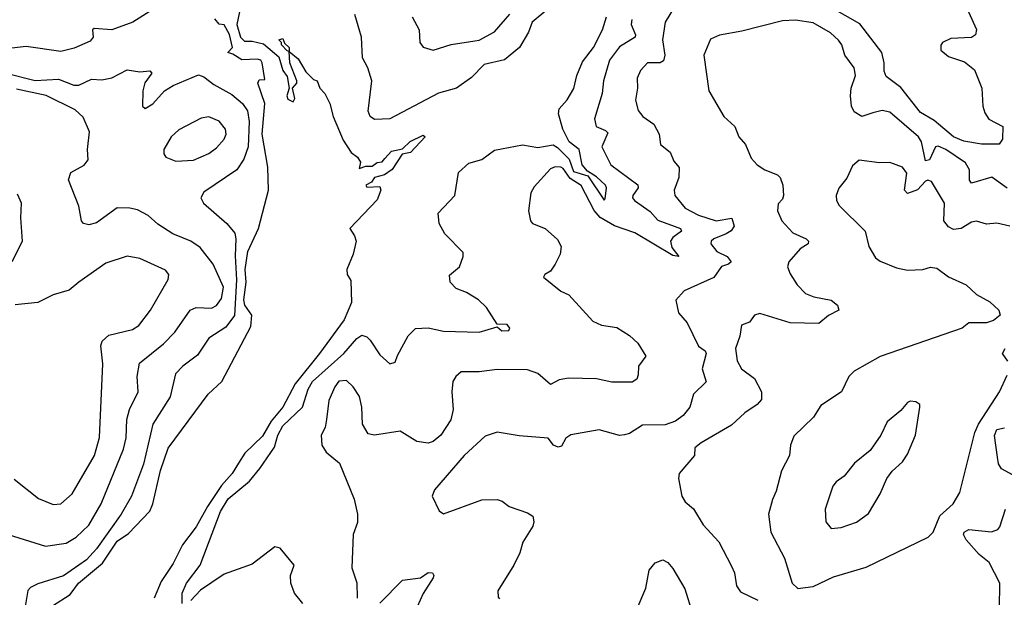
# Model space of a CAD drawing. Extents: x 1245432 to 1420865, y 606325 to 671314.
# Tile 286 of 382: x 1368823 to 1372684, y 635279 to 637544. Entities that reach past the tile are written whole.
import ezdxf

# ---------------------------------------------------------------- set-up
doc = ezdxf.new("R2010")
doc.units = 0

msp = doc.modelspace()

# ---------------------------------------------------------------- linework, layer by layer
at = {"layer": '0CON20XD'}
for points in [[(1369345, 637583.8), (1369266.4, 637535), (1369185, 637504.1), (1369115, 637510), (1369108.8, 637505), (1369111.8, 637475), (1369099.7, 637460.3), (1369037.2, 637432.8), (1368985, 637419.8), (1368848.5, 637438.5), (1368792.3, 637432.3)], [(1369685.4, 637575), (1369674.7, 637525), (1369688.9, 637475), (1369705, 637460), (1369735, 637460), (1369779.4, 637449.4), (1369838.8, 637398.8), (1369854.6, 637345), (1369871.5, 637321.5), (1369880, 637275), (1369870.6, 637245), (1369875, 637232.9), (1369895, 637222.5), (1369902.5, 637235), (1369892.5, 637275), (1369910, 637295), (1369910, 637305), (1369882.5, 637375), (1369880, 637420), (1369871.7, 637421.7), (1369850, 637445), (1369850, 637455), (1369840, 637465), (1369855, 637470), (1369861.7, 637451.7), (1369880, 637435), (1369880, 637420), (1369915, 637390), (1369945, 637340), (1369975, 637310), (1369990, 637305), (1370000, 637275), (1370020, 637255), (1370040, 637215), (1370052.5, 637165), (1370091.7, 637071.7), (1370123.6, 637023.6), (1370147.5, 637005), (1370160, 636985), (1370155, 636960), (1370180.5, 636969.5), (1370205, 636970), (1370225, 636983.5), (1370245, 636987.1), (1370255, 637000), (1370281.2, 637028.8), (1370325, 637038), (1370353.8, 637066.2), (1370405, 637091.2), (1370413.3, 637085), (1370356.3, 637023.7), (1370322.9, 637017.1), (1370283.9, 636956.1), (1370254.1, 636935.9), (1370215, 636925.6), (1370202.9, 636907.1), (1370181.2, 636895), (1370185, 636887.5), (1370235, 636890), (1370240, 636875), (1370225, 636837.5), (1370117.5, 636725), (1370136.7, 636696.7), (1370142.5, 636675), (1370131.2, 636625), (1370106.7, 636565), (1370107.5, 636545), (1370121.7, 636521.7), (1370124.2, 636435), (1370095, 636367.5), (1369999.1, 636235), (1369903.6, 636116.4), (1369854.5, 636025), (1369809.8, 635970.2), (1369775, 635910.7), (1369706.1, 635843.9), (1369681.7, 635805), (1369657, 635765), (1369615, 635717.8), (1369559.1, 635635), (1369515, 635555.3), (1369461.1, 635485), (1369425, 635411.5), (1369378.5, 635341.5), (1369350.5, 635275)], [(1370893.8, 637585), (1370832.7, 637535), (1370818.2, 637495), (1370782.9, 637435), (1370725, 637386.4), (1370645, 637368.4), (1370595, 637317.4), (1370536.3, 637275), (1370465, 637255.8), (1370275, 637154.7), (1370215, 637152.2), (1370197.1, 637165), (1370189.5, 637185), (1370204.3, 637304.3), (1370188.6, 637355), (1370167.5, 637395), (1370164.2, 637475), (1370137.5, 637565)], [(1371395, 637601.5), (1371354, 637535), (1371343.7, 637465), (1371352.5, 637405), (1371347.6, 637382.4), (1371335, 637374.7), (1371285, 637374.4), (1371257.5, 637345), (1371244.6, 637315), (1371246.2, 637275), (1371238.3, 637228.3), (1371248, 637188), (1371266.9, 637165), (1371309.6, 637135), (1371330.8, 637095), (1371335.7, 637055), (1371374.3, 637025), (1371388.9, 636988.9), (1371408.8, 636965), (1371408.5, 636925), (1371390, 636875), (1371392.9, 636855), (1371433.3, 636805), (1371485, 636777.5), (1371554.8, 636754.8), (1371616.2, 636766.2), (1371624.5, 636735), (1371613.5, 636716.5), (1371594.2, 636705), (1371545.8, 636685), (1371534.4, 636675), (1371533.1, 636665), (1371556.7, 636635), (1371598, 636615), (1371613.8, 636595), (1371603.3, 636585), (1371575, 636575.8), (1371545, 636532.5), (1371429.4, 636480.6), (1371395.6, 636444.4), (1371407.3, 636395), (1371440.4, 636355), (1371485, 636264.4), (1371511.5, 636245), (1371514.6, 636235), (1371499.6, 636175), (1371515.6, 636124.4), (1371465, 636076), (1371450.9, 636025), (1371425, 635991.8), (1371395, 635970), (1371355, 635955.9), (1371265, 635954.4), (1371215, 635921.4), (1371195, 635915.6), (1371175, 635913.3), (1371095, 635935.7), (1370985, 635915.6), (1370965, 635902.5), (1370947.7, 635872.3), (1370935, 635867.3), (1370916.2, 635876.2), (1370895, 635902.9), (1370782.1, 635912.1), (1370695, 635926.9), (1370649.1, 635910.9), (1370565.6, 635835), (1370449.7, 635700.3), (1370440.8, 635675), (1370467.7, 635617.7), (1370485, 635606.2), (1370635, 635660.6), (1370695, 635662.5), (1370715.7, 635655.7), (1370742.5, 635635), (1370815, 635610.8), (1370835, 635596.7), (1370840, 635575), (1370835, 635557.5), (1370796.7, 635495), (1370785, 635453.8), (1370760.8, 635405), (1370698, 635305), (1370699.3, 635279.3), (1370705, 635272.5)], [(1372544.2, 637575), (1372575.7, 637505.7), (1372571.2, 637485), (1372555, 637474.2), (1372475, 637470.5), (1372441.8, 637455), (1372435, 637443.8), (1372435, 637424.5), (1372465, 637399.3), (1372528.8, 637378.8), (1372567.8, 637347.7), (1372596.7, 637275), (1372599.5, 637205), (1372608.3, 637178.3), (1372624, 637154), (1372678.6, 637125), (1372676.9, 637075), (1372664.4, 637055.6), (1372595, 637056.2), (1372525, 637068.1), (1372484.7, 637085), (1372408.8, 637148.8), (1372355, 637180.4), (1372278.6, 637278.6), (1372221.5, 637321.5), (1372212.6, 637342.6), (1372213.5, 637375), (1372203.9, 637415), (1372117.3, 637527.3), (1372003.1, 637593.1)], [(1368951.4, 635245), (1369020.6, 635289.4), (1369053.4, 635335), (1369147.7, 635412.3), (1369205, 635498.7), (1369250.4, 635529.6), (1369333.5, 635616.5), (1369345.9, 635645), (1369375, 635776), (1369405, 635863.8), (1369562.5, 636075), (1369615.8, 636125), (1369729.4, 636340.6), (1369733.1, 636385), (1369706.4, 636425), (1369702.5, 636445), (1369710.7, 636515), (1369707.7, 636565), (1369718.4, 636635), (1369759.3, 636725), (1369798.8, 636875), (1369795.7, 636965.7), (1369773.6, 637095), (1369784.6, 637215), (1369757.5, 637295), (1369761.7, 637308.3), (1369785, 637310), (1369773.5, 637375), (1369769.5, 637385), (1369755, 637389.7), (1369695, 637386.9), (1369659.5, 637409.5), (1369640, 637415), (1369657.5, 637435), (1369645.7, 637485.7), (1369625, 637523.5), (1369605, 637527.1), (1369588.1, 637548.1)], [(1369460, 635255), (1369460.9, 635295), (1369477.9, 635335), (1369530.6, 635405), (1369610.4, 635615), (1369641, 635665), (1369724.7, 635735), (1369765, 635783.5), (1369821.9, 635868.1), (1369835.2, 635915), (1369855, 635951.4), (1369932.5, 636025), (1369954.4, 636095), (1369972, 636125), (1370094.7, 636235), (1370145, 636294.4), (1370165, 636306.7), (1370185, 636300), (1370197.8, 636287.7), (1370235, 636229.4), (1370275, 636194.3), (1370295, 636201.2), (1370305, 636227.5), (1370347.1, 636305), (1370375, 636332.9), (1370425, 636335.5), (1370485, 636322.9), (1370625, 636318.5), (1370695, 636340), (1370714, 636324), (1370742, 636325), (1370745.6, 636335), (1370735, 636348.6), (1370695, 636350), (1370653.8, 636415), (1370622, 636445), (1370575, 636474.5), (1370535, 636490.4), (1370511.8, 636515), (1370508.3, 636541.7), (1370548, 636575), (1370562.5, 636615), (1370561.7, 636631.7), (1370490, 636705), (1370468.6, 636745), (1370464.3, 636785.7), (1370530, 636855), (1370544.6, 636945), (1370585, 636981.4), (1370635, 636995.7), (1370685, 637032.2), (1370795, 637053.8), (1370855, 637043.2), (1370915, 637053.4), (1370932.7, 637042.7), (1370977.4, 636997.4), (1370995, 636948.3), (1371051.5, 636931.5), (1371115, 636836), (1371118.9, 636841.1), (1371124.2, 636885), (1371120.3, 636895), (1371085, 636928.3), (1371050.3, 636950.3), (1371029.2, 636975), (1371016.6, 637035), (1370977.8, 637065), (1370953.2, 637115), (1370936.2, 637175), (1370939.1, 637195), (1370970.6, 637229.4), (1370996.2, 637273.8), (1371007.6, 637325), (1371030.6, 637379.4), (1371074, 637435), (1371108, 637505), (1371124.4, 637555)], [(1371223.2, 637545), (1371220.9, 637525), (1371238.7, 637485), (1371236.8, 637475), (1371175, 637437.5), (1371135.8, 637385), (1371112.6, 637305), (1371106.9, 637255), (1371077.1, 637155), (1371084.4, 637125), (1371120.1, 637110.1), (1371130, 637100), (1371105.4, 637045), (1371141.8, 636975), (1371247.1, 636897.1), (1371248.1, 636885), (1371228.1, 636855), (1371226.8, 636845), (1371233.9, 636835), (1371295, 636792.1), (1371325, 636758.4), (1371414, 636725), (1371418.2, 636715), (1371385, 636690.5), (1371375.7, 636675), (1371380.9, 636650.9), (1371407.5, 636615), (1371385, 636619.5), (1371235, 636707.9), (1371156.2, 636736.2), (1371098.9, 636768.9), (1371075.9, 636795.9), (1371025, 636893.5), (1370981.6, 636921.6), (1370955, 636960.5), (1370945, 636966.2), (1370923.3, 636966.8), (1370905, 636958.8), (1370841.2, 636888.8), (1370827.8, 636865), (1370818.7, 636795), (1370825.7, 636755), (1370834.7, 636744.7), (1370884.2, 636725), (1370931.7, 636681.7), (1370946.7, 636655), (1370942.5, 636625), (1370923.3, 636585), (1370905, 636557.5), (1370882.5, 636545), (1370876.7, 636535), (1370945, 636479.2), (1370976.7, 636465), (1371071.3, 636361.3), (1371105, 636345.7), (1371165, 636337.5), (1371215, 636305.8), (1371247.5, 636275), (1371278, 636225), (1371250, 636185), (1371248.3, 636151.7), (1371243.8, 636135), (1371225, 636123.3), (1371145, 636122.2), (1371085, 636135.5), (1370975, 636138.8), (1370938.8, 636131.2), (1370905, 636113.1), (1370855, 636156.7), (1370815, 636170.5), (1370695, 636171.9), (1370625, 636162.7), (1370555, 636163.1), (1370532.9, 636145), (1370522.2, 636125), (1370517.5, 636085), (1370523.3, 636015), (1370514, 635975), (1370474.5, 635915), (1370445, 635890.4), (1370425, 635883.1), (1370380, 635890), (1370315, 635931.1), (1370215, 635914.3), (1370189.7, 635919.7), (1370167.5, 635957.5), (1370164.5, 636025), (1370156.1, 636066.1), (1370131.5, 636105), (1370105, 636129.1), (1370075, 636126), (1370058.8, 636105), (1370035, 636051.2), (1370026.4, 635976.4)], [(1370362.2, 637555), (1370389.1, 637505), (1370392.9, 637455), (1370405, 637436.2), (1370445, 637424.3), (1370515, 637447.5), (1370625, 637463.3), (1370685, 637496.7), (1370745, 637565.7)], [(1372695, 636884.1), (1372635, 636926.9), (1372555, 636902.7), (1372547.2, 636915), (1372547.8, 636955), (1372532.2, 636982.2), (1372455, 637035.7), (1372425, 637048.6), (1372414.4, 637045), (1372390.6, 636995), (1372375, 636990), (1372359.5, 637065), (1372347.6, 637085), (1372235, 637181.2), (1372205, 637187.7), (1372169.1, 637179.1), (1372125, 637164), (1372095, 637182.7), (1372085.5, 637205.5), (1372081.2, 637245), (1372084.2, 637275.8), (1372101.2, 637325), (1372095.8, 637355), (1372058.5, 637405), (1372046.7, 637445), (1372033.9, 637463.9), (1372002.2, 637492.2), (1371935, 637532.1), (1371865, 637542.7), (1371815, 637540), (1371655, 637498.5), (1371567.2, 637482.8), (1371532.4, 637467.6), (1371505.6, 637405), (1371526.2, 637265), (1371584.2, 637165), (1371627.5, 637125), (1371642.9, 637085), (1371669.2, 637055), (1371691.7, 637001.7), (1371715.5, 636975.5), (1371745.4, 636955.4), (1371795, 636935.4), (1371805.5, 636925), (1371815.5, 636895), (1371818.8, 636855), (1371815, 636840), (1371797.9, 636822.1), (1371794.3, 636795), (1371811.9, 636755), (1371855, 636708.1), (1371907.1, 636685), (1371917.1, 636675), (1371914.5, 636665), (1371884, 636645), (1371839.2, 636595), (1371834.3, 636575), (1371845, 636548), (1371871.4, 636505), (1371905, 636470.6), (1371937.3, 636457.3), (1372005, 636444.4), (1372030.8, 636425), (1372035.8, 636405), (1371995, 636384), (1371957, 636353), (1371845, 636354.7), (1371725, 636391.3), (1371704.1, 636385.9), (1371685, 636357.8), (1371653.7, 636346.4), (1371647.2, 636302.8), (1371630.4, 636255), (1371636.3, 636206.3), (1371653.5, 636175), (1371705, 636136.9), (1371731.8, 636085), (1371732.2, 636055), (1371715.6, 636035), (1371667.1, 636002.9), (1371615, 635954), (1371495.5, 635884.5), (1371471.2, 635865), (1371468.8, 635835), (1371408.8, 635765), (1371406.2, 635745), (1371420, 635675), (1371433.4, 635653.4), (1371465.5, 635625.5), (1371503.8, 635563.8), (1371565, 635496.9), (1371615, 635401.2), (1371625.7, 635374.3), (1371633.6, 635323.6), (1371649.8, 635299.8), (1371718.2, 635268.2)], [(1368770, 637335), (1368883.9, 637306.1), (1368975, 637310.7), (1369035, 637288), (1369055, 637287.9), (1369105, 637311.2), (1369145, 637308.7), (1369185, 637316.2), (1369245, 637348.1), (1369295, 637340.3), (1369333.4, 637343.4), (1369341.9, 637335), (1369313.8, 637296.2), (1369305.8, 637265), (1369304.4, 637204.4), (1369315, 637195.8), (1369345, 637214.5), (1369390.5, 637265), (1369425, 637286), (1369525, 637327.8), (1369545, 637320.6), (1369585, 637289.5), (1369655, 637250.4), (1369696.8, 637215), (1369716.3, 637186.3), (1369722.8, 637145), (1369719.3, 637045), (1369702.7, 636997.3), (1369674.3, 636955.7), (1369545, 636867.8), (1369533.3, 636845), (1369544.4, 636825), (1369635.3, 636745.3), (1369666.4, 636706.4), (1369671, 636685), (1369667.9, 636617.9), (1369673.7, 636523.7), (1369665, 636383.8), (1369631, 636339), (1369565.2, 636294.8), (1369521, 636229), (1369463.3, 636185), (1369434.5, 636155), (1369413.9, 636065), (1369345, 635958.6), (1369308.9, 635801.1), (1369261.2, 635675), (1369220.6, 635605), (1369125, 635469.2), (1369085, 635425.7), (1368995, 635363.4), (1368895, 635332.1), (1368865, 635317.1), (1368855, 635305.6), (1368843.6, 635235)], [(1368735, 635538), (1368925, 635480), (1369005, 635491.1), (1369045, 635514.6), (1369095, 635562.5), (1369142.5, 635645), (1369230.1, 635859.9), (1369240.3, 635905), (1369243.1, 635976.9), (1369253.2, 636015), (1369287.4, 636085), (1369284.1, 636145), (1369293.3, 636196.7), (1369386.9, 636273.1), (1369431.3, 636318.7), (1369491.2, 636405), (1369515, 636415.8), (1369575, 636413.3), (1369595, 636423.8), (1369615, 636451.4), (1369621.9, 636495), (1369582.4, 636585), (1369530.6, 636650.6), (1369495, 636676.2), (1369424.4, 636705), (1369365, 636742.5), (1369326.5, 636776.5), (1369285, 636798.1), (1369255, 636805.6), (1369205, 636806.7), (1369125, 636746.9), (1369095, 636739.2), (1369073.3, 636745), (1369065.9, 636755.9), (1369055, 636813.3), (1369014.3, 636915.7), (1369023.8, 636945), (1369076.4, 636973.6), (1369092, 636995), (1369088.6, 637035), (1369097.5, 637105), (1369071.7, 637161.7), (1369041.2, 637191.2), (1368926.9, 637246.9), (1368811.3, 637271.3)], [(1369435, 636989.1), (1369505, 636993.4), (1369565, 637019.1), (1369595, 637041.1), (1369625.4, 637075), (1369632.7, 637095), (1369630.4, 637115), (1369605, 637146.8), (1369565, 637163.2), (1369535, 637158.2), (1369447.6, 637112.4), (1369416.9, 637085), (1369388.6, 637035), (1369388.3, 637018.3), (1369396, 637005), (1369435, 636989.1)], [(1372705.8, 636734.2), (1372655, 636745.8), (1372615, 636742.5), (1372575, 636754.3), (1372555, 636750), (1372515, 636725.8), (1372485, 636721.2), (1372465, 636731.4), (1372447.5, 636755), (1372449.5, 636825), (1372399.2, 636909.2), (1372385, 636914.6), (1372375, 636910.8), (1372343.4, 636876.6), (1372305, 636861.9), (1372293, 636875), (1372301.8, 636941.8), (1372285, 636965.8), (1372235, 636984.2), (1372195, 636982.9), (1372115, 636993.8), (1372088.8, 636971.2), (1372067, 636923), (1372035, 636883.3), (1372024.3, 636855), (1372026, 636835), (1372036.2, 636815), (1372138.8, 636715), (1372153.3, 636655), (1372179.7, 636609.7), (1372196.9, 636596.9), (1372261.1, 636571.1), (1372305, 636562.2), (1372365, 636564), (1372395, 636573.8), (1372419.5, 636569.5), (1372465, 636536.2), (1372535, 636503.8), (1372575, 636466.7), (1372627.3, 636437.3), (1372662.5, 636405), (1372667.5, 636385), (1372642.5, 636365), (1372614.2, 636355.8), (1372545, 636355.7), (1372518.8, 636335), (1372197.3, 636222.7), (1372095, 636165.8), (1372074, 636145), (1372045.6, 636085), (1371965, 636030.9), (1371935.8, 635985), (1371858.9, 635911.1), (1371845.9, 635875.9), (1371842.5, 635835), (1371810, 635775), (1371789.4, 635695), (1371775, 635662.5), (1371760, 635605), (1371769.4, 635535), (1371822, 635432), (1371852.7, 635335), (1371875, 635313.1), (1371935, 635321.2), (1372015, 635359.6), (1372142.8, 635397.2), (1372385.6, 635514.4), (1372405.6, 635534.4), (1372432, 635598), (1372484.3, 635645), (1372510.4, 635689.6), (1372568.5, 635925), (1372582.6, 635957.4), (1372665.8, 636085), (1372695, 636150)], [(1368793.8, 636596.2), (1368834.4, 636675), (1368827.3, 636767.3), (1368830, 636825), (1368815, 636860)], [(1368802, 635742), (1368897.1, 635667.1), (1368955, 635642.5), (1368985, 635645.6), (1369028.5, 635685), (1369117.1, 635835), (1369136.1, 635906.1), (1369148.8, 636195), (1369141.4, 636265), (1369146.9, 636283.1), (1369172.4, 636307.6), (1369265, 636329.2), (1369290.5, 636345), (1369336.4, 636405), (1369405.7, 636525), (1369408.6, 636545), (1369395, 636561.4), (1369295, 636607.3), (1369245, 636616.9), (1369161.2, 636588.8), (1369055, 636514.4), (1369016.7, 636483.3), (1368954.7, 636465.3), (1368895, 636434.5), (1368805, 636425.6)], [(1372697.5, 636205), (1372677.5, 636235), (1372687.5, 636255)], [(1372005, 635548.8), (1372045, 635553.3), (1372105, 635573.3), (1372152, 635608), (1372196.9, 635685), (1372223.8, 635745), (1372245, 635773.8), (1372285, 635810), (1372305, 635840), (1372335.5, 635914.5), (1372353.3, 636025), (1372352.5, 636035), (1372337.5, 636045), (1372315, 636048.8), (1372305, 636043.3), (1372278.7, 636011.3), (1372225, 635967.1), (1372200.5, 635915), (1372158.6, 635855), (1372097.1, 635805), (1372056.3, 635753.7), (1372025, 635732), (1372012.5, 635715), (1371981.9, 635625), (1371984.2, 635575), (1372005, 635548.8)], [(1370026.4, 635976.4), (1370020.6, 635945), (1370005.8, 635915), (1370007.5, 635875), (1370025, 635848.8), (1370076.7, 635805), (1370135, 635663.3), (1370148.1, 635605), (1370147.6, 635572.4), (1370131.4, 635525), (1370125.6, 635395), (1370145.5, 635335.5), (1370146.9, 635275)], [(1372718.4, 635758.4), (1372672.7, 635782.7), (1372661.8, 635801.8), (1372658.1, 635828.1), (1372646.1, 635913.9), (1372655, 635936.6), (1372685, 635943.9)], [(1372665.8, 635235), (1372666.2, 635335), (1372625, 635415.3), (1372586.2, 635446.2), (1372534.7, 635505), (1372524.1, 635525), (1372526.4, 635535), (1372545, 635544.3), (1372633.8, 635536.2), (1372659.4, 635545), (1372667.3, 635555), (1372688.8, 635625)], [(1369933.3, 635255), (1369901.1, 635295), (1369886.7, 635335), (1369885.5, 635365), (1369899.4, 635405), (1369845, 635471.5), (1369823.5, 635476.5), (1369735, 635408.6), (1369625, 635370), (1369577, 635337), (1369532.4, 635307.6), (1369495, 635266.2)], [(1371244.3, 635235.7), (1371278.7, 635315), (1371291.1, 635385), (1371315, 635414), (1371345, 635426), (1371365, 635416), (1371385, 635392.5), (1371431.8, 635311.8), (1371462.1, 635215)], [(1370235, 635255.6), (1370325, 635346.2), (1370395, 635355.5), (1370425, 635376.2), (1370442, 635375), (1370447.3, 635365), (1370444.4, 635355), (1370405, 635294.2), (1370370.4, 635215)]]:
    msp.add_lwpolyline(points, dxfattribs=at)

doc.saveas('drawing.dxf')
